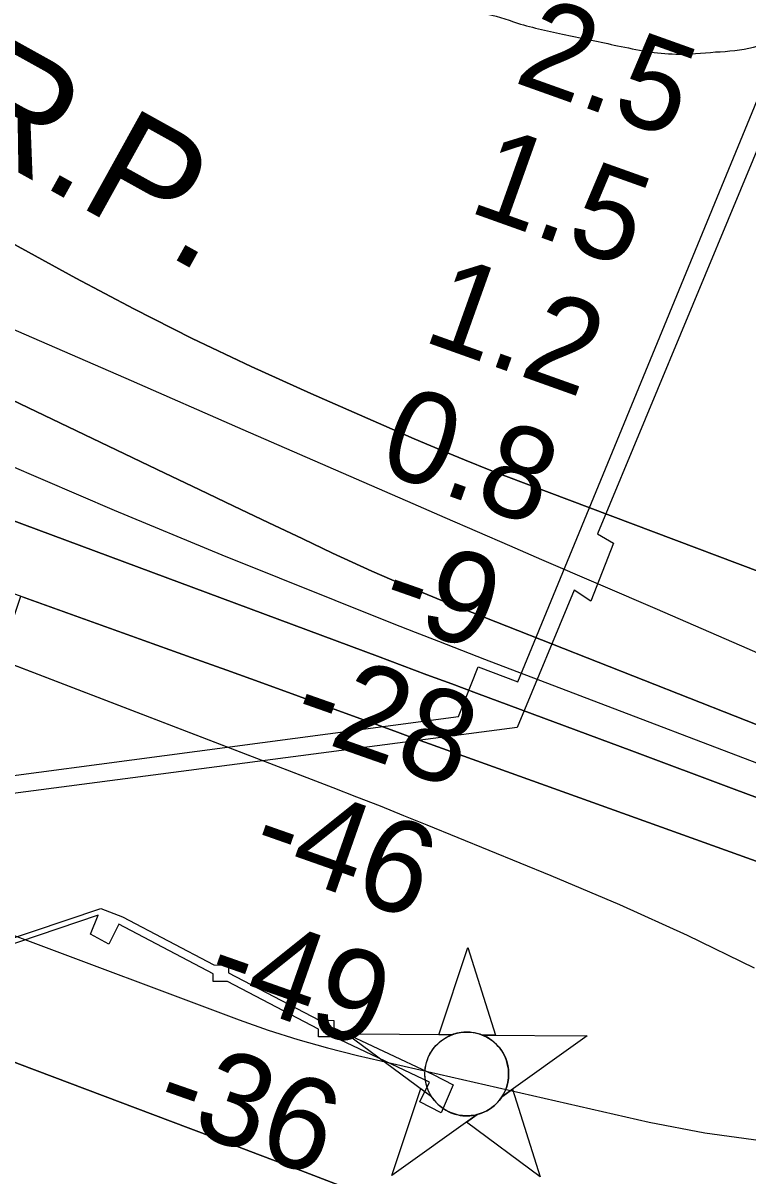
# Model space of a CAD drawing. Extents: x 3823584 to 3861785, y 301729 to 327625.
# Drawn here: x 3847454 to 3847983, y 321175 to 322015 of the extents above; entities that cross this region are included whole.
import ezdxf

# ---------------------------------------------------------------- set-up
doc = ezdxf.new("R2010")
doc.units = 0
for name, color, linetype in [('V-CHAN-DOCK', 7, 'Continuous'), ('V-CHAN-NAID', 7, 'Continuous'), ('V-RIVR-EDGE', 7, 'Continuous'), ('V-RIVR-RANG', 7, 'Continuous'), ('V-TOPO-DPTH', 7, 'Continuous'), ('V-TOPO-MINR', 7, 'Continuous'), ('V-TOPO-WATR', 7, 'Continuous'), ('V-TOPO-WATR-IDEN', 7, 'Continuous')]:
    doc.layers.add(name, color=color, linetype=linetype)

msp = doc.modelspace()

# ---------------------------------------------------------------- linework, layer by layer
at = {"layer": 'V-CHAN-DOCK'}
for points in [[(3847202.92, 321434.5), (3847771.55, 321509.88), (3847785.71, 321545.91), (3847814.77, 321535.01), (3848067.23, 322148.2)], [(3848081.44, 322144.71), (3847872.8, 321642.88)], [(3847872.8, 321642.88), (3847884.5, 321636.09), (3847868.05, 321593.85), (3847855.79, 321601.95)], [(3847855.79, 321601.95), (3847814.16, 321501.82), (3847236.49, 321426.35)], [(3847436, 321344.85), (3847510.56, 321369.98), (3847526.28, 321363.88), (3847592.89, 321328.71), (3847603.61, 321328.61), (3847603.56, 321323.09), (3847669.83, 321288.37), (3847680.61, 321288.28), (3847680.56, 321282.97), (3847753.09, 321248.78), (3847767.64, 321241.36), (3847758.75, 321220.93), (3847743.29, 321228.93), (3847750.39, 321243.31), (3847680.5, 321276.38), (3847680.5, 321276.28), (3847669.39, 321276.37), (3847669.44, 321281.83), (3847603.04, 321316.62), (3847592.4, 321316.72), (3847592.45, 321322.19), (3847523.6, 321358.53), (3847516.29, 321343.96), (3847502.95, 321351.08), (3847508.55, 321364.97), (3847435.96, 321340.51)]]:
    msp.add_lwpolyline(points, dxfattribs=at)
at = {"layer": 'V-CHAN-NAID'}
for points in [[(3847766.62, 321277.78), (3847757.03, 321277.85), (3847778.16, 321341.33), (3847798.38, 321277.55), (3847788.79, 321277.62), (3847787.22, 321278.2), (3847785.12, 321278.82), (3847783.08, 321279.27), (3847781.05, 321279.58), (3847779.88, 321279.69), (3847778.35, 321279.78), (3847776.62, 321279.77), (3847775.25, 321279.7), (3847773.35, 321279.5), (3847771.98, 321279.28), (3847770.2, 321278.9), (3847768.67, 321278.48), (3847767.64, 321278.15)], [(3847766.62, 321277.78), (3847690.13, 321278.32), (3847751.69, 321232.92), (3847750.58, 321234.83), (3847749.77, 321236.46), (3847748.95, 321238.43), (3847748.25, 321240.48), (3847747.88, 321241.8), (3847747.52, 321243.43), (3847747.28, 321244.88), (3847747.09, 321246.47), (3847746.98, 321248.21), (3847746.97, 321249.79), (3847747.08, 321251.86), (3847747.26, 321253.48), (3847747.65, 321255.69), (3847748.13, 321257.61), (3847748.74, 321259.5), (3847749.39, 321261.17), (3847750.12, 321262.76), (3847750.93, 321264.3), (3847751.99, 321266.04), (3847753.02, 321267.51), (3847754.02, 321268.77), (3847755.03, 321269.92), (3847756.33, 321271.26), (3847757.39, 321272.22), (3847759.1, 321273.62), (3847760.31, 321274.49), (3847762, 321275.56), (3847763.73, 321276.5), (3847765.18, 321277.19)], [(3847788.79, 321277.62), (3847865.29, 321277.08), (3847803.08, 321232.56), (3847804, 321234.05), (3847804.97, 321235.89), (3847805.69, 321237.48), (3847806.43, 321239.43), (3847806.97, 321241.22), (3847807.37, 321242.86), (3847807.73, 321244.87), (3847807.92, 321246.44), (3847808.04, 321248.65), (3847808.01, 321250.71), (3847807.82, 321252.93), (3847807.56, 321254.69), (3847807.07, 321256.92), (3847806.43, 321259.06), (3847805.68, 321261.04), (3847805.03, 321262.48), (3847804.02, 321264.4), (3847802.96, 321266.12), (3847801.75, 321267.82), (3847800.48, 321269.36), (3847799.21, 321270.73), (3847797.58, 321272.26), (3847795.84, 321273.67), (3847794.15, 321274.85), (3847792.27, 321275.98), (3847790.79, 321276.74)], [(3847785.05, 321219.65), (3847722.85, 321175.13), (3847743.98, 321238.61), (3847751.69, 321232.92), (3847752.33, 321231.96), (3847753.71, 321230.1), (3847754.92, 321228.68), (3847756.39, 321227.18), (3847757.78, 321225.93), (3847759.23, 321224.77), (3847760.64, 321223.79), (3847762.31, 321222.75), (3847764.03, 321221.84), (3847765.82, 321221.03), (3847767.27, 321220.47), (3847768.89, 321219.94), (3847771.12, 321219.38), (3847772.65, 321219.09), (3847774.68, 321218.84), (3847776.21, 321218.73), (3847778.07, 321218.71), (3847779.76, 321218.79), (3847781.47, 321218.96), (3847783.38, 321219.28)], [(3847803.08, 321232.56), (3847810.88, 321238.14), (3847831.1, 321174.36), (3847777.26, 321214.07), (3847785.05, 321219.65), (3847786.72, 321220.13), (3847788.33, 321220.69), (3847790.49, 321221.6), (3847792.22, 321222.49), (3847794.09, 321223.6), (3847795.83, 321224.81), (3847797.38, 321226.06), (3847798.67, 321227.23), (3847800.05, 321228.65), (3847801.26, 321230.05), (3847802.38, 321231.52)]]:
    msp.add_lwpolyline(points, close=True, dxfattribs=at)
msp.add_circle((3847777.5, 321249.25), 30.54, dxfattribs=at)
at = {"layer": 'V-RIVR-EDGE'}
msp.add_spline([(3847485.83, 322118.89), (3847496.83, 322121.7), (3847515.15, 322119.66), (3847532.27, 322112.05), (3847562.93, 322100.02), (3847601.15, 322084.38), (3847633.78, 322066.36), (3847660.45, 322051.95), (3847687.92, 322038.33), (3847710.61, 322029.11), (3847727.34, 322024.69), (3847746.47, 322024.24), (3847772.76, 322022.18), (3847789.5, 322022.14), (3847814.59, 322015.3), (3847849.64, 322006.85), (3847887.48, 321998.78), (3847930.11, 321992.7), (3847958.81, 321994.22), (3847986.72, 321997.74), (3848006.66, 322006.06), (3848050.16, 322027.87), (3848078.89, 322042.55), (3848100.02, 322045.68), (3848111.58, 322045.26), (3848118.74, 322043.25), (3848125.11, 322038.05), (3848139.04, 322032.04), (3848150.99, 322028.02), (3848157.75, 322023.62), (3848160.92, 322016.44), (3848161.29, 322003.29), (3848156.85, 321980.18), (3848146.79, 321941.15), (3848133.09, 321882.6), (3848120.21, 321831.62), (3848106.53, 321777.45), (3848089.65, 321719.71), (3848088.38, 321691.02), (3848082.68, 321639.62), (3848084.2, 321610.92), (3848092.5, 321585), (3848100.01, 321559.87), (3848108.74, 321544.7), (3848122.27, 321535.9), (3848129.84, 321533.89), (3848142.2, 321537.85), (3848150.2, 321548.19), (3848164.22, 321577.64), (3848176.22, 321594.35), (3848203.36, 321611.02), (3848216.54, 321620.56), (3848235.32, 321641.63), (3848244.92, 321656.75), (3848252.92, 321668.69), (3848262.92, 321682.22), (3848279.27, 321684.96), (3848288.83, 321686.93), (3848305.19, 321691.28), (3848321.93, 321692.43), (3848346.23, 321691.18), (3848371.33, 321685.93), (3848402.39, 321675.1), (3848451.77, 321661.02), (3848503.95, 321650.93), (3848552.15, 321638.06), (3848581.61, 321628.42), (3848609.88, 321617.19), (3848655.66, 321595.96), (3848686.72, 321583.92), (3848744.08, 321571.83), (3848779.92, 321563.37), (3848810.59, 321555.72), (3848821.34, 321550.51), (3848849.58, 321528.13), (3848851.95, 321518.16), (3848851.85, 321477.9), (3848854.17, 321451.99), (3848860.09, 321425.68), (3848874.37, 321400.53), (3848881.13, 321393.74), (3848884.72, 321393.73), (3848893.09, 321396.1), (3848902.28, 321405.65), (3848925.89, 321445.44), (3848940.33, 321480.08), (3848949.15, 321501.58), (3848955.14, 321505.55), (3848963.91, 321508.71), (3848975.47, 321509.08), (3848992.19, 321502.27), (3849005.33, 321497.85), (3849017.29, 321497.42), (3849023.65, 321493.82), (3849024.44, 321488.24), (3849019.64, 321481.87), (3849017.23, 321474.31), (3849016.81, 321463.95), (3849024.36, 321458.35), (3849035.91, 321453.54), (3849041.9, 321457.11), (3849044.7, 321463.08), (3849048.72, 321477.42), (3849052.72, 321480.99), (3849059.09, 321480.98), (3849069.85, 321478.16), (3849073.83, 321479.35), (3849077.43, 321482.93), (3849084.6, 321482.91), (3849092.57, 321483.29), (3849099.76, 321488.05), (3849106.16, 321496.41), (3849113.74, 321500.37), (3849122.5, 321498.36), (3849122.89, 321493.18), (3849126.86, 321489.58), (3849134.04, 321488.76), (3849139.23, 321493.93), (3849143.62, 321498.31), (3849152.39, 321498.68), (3849163.55, 321497.86), (3849169.9, 321488.68), (3849169.88, 321479.51), (3849177.44, 321472.32), (3849189.78, 321469.1), (3849207.32, 321469.05), (3849217.67, 321465.44), (3849228.81, 321458.24), (3849242.75, 321454.22), (3849253.11, 321454.2), (3849266.25, 321449.78), (3849284.95, 321437.78), (3849300.07, 321424.59), (3849310.39, 321411.01), (3849335.46, 321394.21), (3849341.02, 321385.83), (3849340.21, 321380.25), (3849335.79, 321366.71), (3849330.59, 321356.76), (3849327.78, 321348.8), (3849327.75, 321339.63), (3849334.52, 321335.63), (3849341.69, 321336.01), (3849353.24, 321329.61), (3849357.22, 321330.39), (3849361.63, 321341.54), (3849362.86, 321354.29), (3849358.52, 321370.24), (3849360.93, 321379), (3849365.72, 321382.98), (3849372.89, 321382.56), (3849380.06, 321378.16), (3849383.62, 321369.38), (3849384.39, 321355.83), (3849389.95, 321347.85), (3849390.32, 321339.08), (3849391.5, 321333.1), (3849396.29, 321333.09), (3849403.87, 321336.26), (3849413.45, 321342.61), (3849423.83, 321352.55), (3849431.41, 321356.11), (3849446.95, 321355.28), (3849454.11, 321347.29), (3849456.48, 321337.72), (3849456.04, 321321.78), (3849460.4, 321313.4), (3849464.79, 321313.39), (3849472.36, 321315.36), (3849476.77, 321326.11), (3849481.59, 321342.04), (3849482.02, 321354.79), (3849488.43, 321364.74), (3849497.61, 321373.49), (3849505.58, 321373.07), (3849506.76, 321367.09), (3849508.68, 321337.99), (3849517, 321318.04), (3849525.75, 321309.65), (3849556.41, 321296.02), (3849589.85, 321282.79), (3849615.32, 321267.18), (3849652.73, 321247.17), (3849680.6, 321236.34), (3849706.49, 321231.49), (3849749.1, 321218.23), (3849784.95, 321209.38), (3849883.31, 321178.84), (3849916.35, 321162.42), (3849957.36, 321147.97), (3850015.91, 321132.68), (3850039.8, 321122.26), (3850070.46, 321112.62), (3850077.61, 321103.44), (3850086.76, 321098.24), (3850097.92, 321095.42), (3850106.28, 321093.4), (3850115.45, 321094.98), (3850156.47, 321083.32), (3850187.13, 321072.88), (3850213.81, 321061.65), (3850219.77, 321056.46), (3850225.73, 321046.88), (3850233.29, 321043.27), (3850252.8, 321037.65), (3850275.11, 321034), (3850281.88, 321030.4), (3850281.86, 321023.23), (3850290.62, 321018.42), (3850304.97, 321020.38), (3850314.15, 321025.14), (3850315.76, 321032.71), (3850319.76, 321039.47), (3850326.94, 321042.25), (3850337.3, 321039.43), (3850343.26, 321032.64), (3850344.42, 321018.29), (3850345.6, 321013.11), (3850351.18, 321012.69), (3850354.78, 321016.67), (3850359.56, 321017.06), (3850367.53, 321015.84), (3850390.62, 321008.21), (3850421.29, 321000.56), (3850470.67, 320985.7), (3850512.49, 320973.64), (3850567.06, 320959.95), (3850598.52, 320951.5), (3850649.89, 320933.84), (3850703.25, 320917.77), (3850714.39, 320911.36), (3850717.57, 320907.77), (3850721.56, 320907.76), (3850726.74, 320908.54), (3850733.53, 320912.11), (3850744.68, 320912.09), (3850756.64, 320910.06), (3850793.66, 320896.02), (3850824.72, 320882.4), (3850855.39, 320875.15), (3850872.11, 320869.93), (3850881.28, 320870.7), (3850900.01, 320869.46), (3850910.36, 320864.25), (3850925.06, 320845.88), (3850938.99, 320840.27), (3850982.42, 320835.78), (3851024.66, 320832.09), (3851060.52, 320831.6), (3851072.09, 320833.96), (3851080.07, 320837.93), (3851082.48, 320844.7), (3851082.1, 320855.06), (3851084.5, 320859.44), (3851086.9, 320860.63), (3851091.68, 320860.61), (3851096.85, 320854.23), (3851104, 320848.23), (3851113.57, 320847.81), (3851129.11, 320847.37), (3851143.04, 320840.56), (3851145.82, 320836.17), (3851150.57, 320823.41), (3851152.53, 320810.25), (3851156.11, 320807.85), (3851167.67, 320809.41), (3851172.86, 320809.8), (3851175.63, 320803.82), (3851181.21, 320803.8), (3851190.39, 320807.37), (3851199.56, 320810.13), (3851208.73, 320810.11), (3851239.41, 320808.04), (3851258.14, 320808.39), (3851275.28, 320808.35), (3851294, 320804.32), (3851298.37, 320800.72), (3851303.52, 320786.76), (3851309.86, 320773.19), (3851315.82, 320765.21), (3851320.19, 320759.62), (3851338.02, 320718.92), (3851342.78, 320708.15), (3851345.17, 320706.15), (3851365.09, 320703.31), (3851381.42, 320701.28), (3851407.3, 320691.25), (3851422.43, 320686.83), (3851431.19, 320680.43), (3851451.49, 320671.62), (3851448.68, 320665.65), (3851438.3, 320656.5), (3851435.89, 320649.74), (3851442.25, 320641.35), (3851483.65, 320624.51), (3851505.94, 320611.3), (3851536.99, 320596.48), (3851589.94, 320575.63), (3851617.01, 320563.6), (3851652.47, 320556.74), (3851684.72, 320545.5), (3851713.38, 320533.08), (3851730.1, 320525.86), (3851748.42, 320521.43), (3851767.56, 320521.78), (3851777.93, 320527.74), (3851788.3, 320531.7), (3851800.66, 320531.66), (3851816.6, 320530.03), (3851824.95, 320523.24), (3851839.26, 320509.25), (3851853.58, 320498.46), (3851862.74, 320497.24), (3851879.88, 320498.39), (3851892.64, 320499.16), (3851900.61, 320499.14), (3851926.11, 320495.09), (3851955.57, 320485.45), (3851994.21, 320474.59), (3852022.49, 320468.55), (3852060.71, 320454.1), (3852092.95, 320438.88), (3852110.07, 320429.27), (3852146.71, 320418.82), (3852168.61, 320411.99), (3852194.1, 320405.95), (3852209.24, 320402.72), (3852234.34, 320400.27), (3852251.06, 320395.45), (3852274.16, 320389.01), (3852305.64, 320384.15), (3852335.12, 320379.3), (3852352.66, 320382.44), (3852370.2, 320384.39), (3852387.73, 320383.55), (3852419.2, 320376.7), (3852438.71, 320371.07), (3852464.6, 320364.63), (3852482.52, 320357.01), (3852503.22, 320349.79), (3852521.14, 320342.97), (3852536.27, 320334.96), (3852554.97, 320322.56), (3852575.27, 320312.55), (3852589.2, 320306.14), (3852597.56, 320300.54), (3852608.69, 320291.74), (3852639.75, 320282.1), (3852661.26, 320275.27), (3852690.73, 320266.83), (3852722.59, 320258.38), (3852744.51, 320256.73), (3852760.83, 320250.71), (3852781.94, 320244.29), (3852812.61, 320236.24), (3852838.09, 320227.81), (3852860, 320224.17), (3852879.11, 320216.95), (3852905.4, 320209.31), (3852940.83, 320193.68), (3852967.52, 320190.42), (3852993.02, 320185.18), (3853016.11, 320177.95), (3853043.99, 320169.51), (3853083.42, 320159.85), (3853124.04, 320149.39), (3853164.27, 320138.53), (3853204.1, 320128.46), (3853280.56, 320107.15), (3853294.51, 320105.92), (3853304.88, 320107.89), (3853317.64, 320110.65), (3853337.18, 320117.77), (3853356.73, 320124.9), (3853374.68, 320130.43), (3853389.03, 320132.79), (3853402.58, 320133.15), (3853412.94, 320132.33), (3853431.27, 320132.68), (3853444.83, 320137.03), (3853448.43, 320139.82), (3853449.24, 320145.39), (3853452.44, 320149.37), (3853457.23, 320152.15), (3853468.39, 320152.52), (3853468.78, 320150.92), (3853464.36, 320137.38), (3853464.36, 320136.59), (3853466.75, 320134.19), (3853472.72, 320130.19), (3853479.08, 320126.19), (3853491.42, 320120.98), (3853502.18, 320119.36), (3853506.16, 320116.16), (3853510.53, 320112.96), (3853514.9, 320107.77), (3853525.65, 320101.76), (3853538.79, 320097.75), (3853552.34, 320098.11), (3853584.2, 320088.87), (3853605.71, 320081.64), (3853618.44, 320072.44), (3853651.49, 320063.59)], degree=3, dxfattribs=at)
at = {"layer": 'V-TOPO-DPTH'}
for points in [[(3848047.29, 321429.14), (3847972.59, 321456.95), (3847897.88, 321484.74), (3847784.5, 321526.9), (3847766.48, 321533.6), (3847748.46, 321540.3), (3847730.43, 321547), (3847712.41, 321553.7), (3847123.94, 321772.44), (3847082.54, 321787.95), (3847041.21, 321803.61), (3846999.96, 321819.5), (3846958.76, 321835.54), (3846953.13, 321837.75), (3846914.88, 321853), (3846876.74, 321868.52), (3846838.77, 321884.45), (3846800.91, 321900.65), (3846347.21, 322097.65)], [(3846347.21, 322097.65), (3846800.91, 321900.65), (3846838.77, 321884.45), (3846876.74, 321868.52), (3846914.88, 321853), (3846953.13, 321837.75), (3846958.76, 321835.54), (3846999.96, 321819.5), (3847041.21, 321803.61), (3847082.54, 321787.95), (3847123.94, 321772.44), (3847712.41, 321553.7), (3847730.43, 321547), (3847748.46, 321540.3), (3847766.48, 321533.6), (3847784.5, 321526.9), (3847897.88, 321484.74), (3847972.59, 321456.95), (3848047.29, 321429.14)], [(3848420.36, 321249.26), (3847740.7, 321493.34), (3847736.77, 321494.76), (3847732.83, 321496.18), (3847728.9, 321497.6), (3847724.97, 321499.03), (3847680.75, 321515.17), (3847654.7, 321524.65), (3847628.64, 321534.1), (3847602.57, 321543.5), (3847576.48, 321552.88), (3846909.98, 321791.94), (3846882.89, 321801.54), (3846855.75, 321811.02), (3846828.54, 321820.3), (3846801.29, 321829.46), (3846281.15, 322002.07)], [(3847432.69, 321862), (3847492.43, 321829.26), (3847534.59, 321806.9), (3847577.12, 321785.3), (3847620.21, 321764.86), (3847663.69, 321745.18), (3847726.87, 321717.6), (3847739.06, 321712.34), (3847751.27, 321707.15), (3847763.53, 321702.05), (3847775.81, 321697.02), (3847794.99, 321689.26), (3847797.71, 321688.17), (3847800.43, 321687.1), (3847803.16, 321686.04), (3847805.89, 321685), (3848471.07, 321434.59)], [(3847714.48, 321444.36), (3847697.32, 321451.09), (3847680.14, 321457.75), (3847191.93, 321645.26), (3847133.9, 321667.39), (3847075.8, 321689.33), (3847017.59, 321711), (3846959.31, 321732.47), (3846860.46, 321768.63), (3846851.54, 321771.82), (3846842.58, 321774.93), (3846833.59, 321777.91), (3846824.56, 321780.81), (3846714.24, 321815.35), (3846688.38, 321822.51), (3846662.29, 321828.49), (3846635.86, 321832.71), (3846609.2, 321835.76)], [(3847310.54, 321805.41), (3847557.24, 321687.21), (3847582.36, 321675.19), (3847607.49, 321663.2), (3847632.64, 321651.24), (3847657.8, 321639.29), (3847679.58, 321628.97), (3847693.91, 321622.32), (3847708.3, 321615.82), (3847722.79, 321609.55), (3847737.34, 321603.42), (3847759.77, 321594.19), (3847763.17, 321592.8), (3847766.56, 321591.43), (3847769.97, 321590.06), (3847773.37, 321588.71), (3848306.39, 321378.9)], [(3848306.39, 321378.9), (3847773.37, 321588.71), (3847769.97, 321590.06), (3847766.56, 321591.43), (3847763.17, 321592.8), (3847759.77, 321594.19), (3847737.34, 321603.42), (3847722.79, 321609.55), (3847708.3, 321615.82), (3847693.91, 321622.32), (3847679.58, 321628.97), (3847657.8, 321639.29), (3847632.64, 321651.24), (3847607.49, 321663.2), (3847582.36, 321675.19), (3847557.24, 321687.21), (3847310.54, 321805.41)], [(3847688.12, 321166.74), (3847656.43, 321178.81), (3847624.73, 321190.87), (3847593.02, 321202.89), (3847561.31, 321214.9), (3847451.21, 321256.51), (3847364.56, 321289.62), (3847278.08, 321323.16), (3847191.85, 321357.33), (3847105.78, 321391.93), (3846787.76, 321521.15), (3846770.58, 321528.19), (3846753.44, 321535.3), (3846736.33, 321542.51), (3846719.26, 321549.8), (3846609.82, 321596.87)], [(3846609.82, 321596.87), (3846719.26, 321549.8), (3846736.33, 321542.51), (3846753.44, 321535.3), (3846770.58, 321528.19), (3846787.76, 321521.15), (3847105.78, 321391.93), (3847191.85, 321357.33), (3847278.08, 321323.16), (3847364.56, 321289.62), (3847451.21, 321256.51), (3847561.31, 321214.9), (3847593.02, 321202.89), (3847624.73, 321190.87), (3847656.43, 321178.81), (3847688.12, 321166.74)], [(3847714.48, 321444.36), (3847697.32, 321451.09), (3847680.14, 321457.75), (3847440.87, 321549.65), (3847436.68, 321551.26), (3847452.23, 321597.45), (3847455.38, 321596.32)], [(3847455.38, 321596.32), (3847576.48, 321552.88), (3847602.57, 321543.5), (3847628.64, 321534.1), (3847654.7, 321524.65), (3847680.75, 321515.17), (3847724.97, 321499.03), (3847728.9, 321497.6), (3847732.83, 321496.18), (3847736.77, 321494.76), (3847740.7, 321493.34), (3848420.36, 321249.26)], [(3847987.26, 321326.36), (3847938.52, 321350.17), (3847889.07, 321372.45), (3847839.14, 321393.72), (3847748.69, 321430.61), (3847731.6, 321437.52), (3847714.48, 321444.36)], [(3847987.26, 321326.36), (3847938.52, 321350.17), (3847889.07, 321372.45), (3847839.14, 321393.72), (3847748.69, 321430.61), (3847731.6, 321437.52), (3847714.48, 321444.36)], [(3847278.97, 321413.11), (3847611.43, 321288.74), (3847632.73, 321281.25), (3847654.21, 321274.34), (3847675.95, 321268.29), (3847697.86, 321262.82), (3847910.44, 321214.22), (3847951.09, 321206.45), (3847991.96, 321200.63)], [(3847278.97, 321413.11), (3847611.43, 321288.74), (3847632.73, 321281.25), (3847654.21, 321274.34), (3847675.95, 321268.29), (3847697.86, 321262.82), (3847910.44, 321214.22), (3847951.09, 321206.45), (3847991.96, 321200.63)]]:
    msp.add_lwpolyline(points, dxfattribs=at)
at = {"layer": 'V-TOPO-MINR'}
for points in [[(3848047.58, 321530.83), (3847982.11, 321559.44), (3847916.54, 321587.82), (3847832.36, 321624.02), (3847808.82, 321634.16), (3847785.3, 321644.33), (3847761.79, 321654.54), (3847738.3, 321664.78), (3847614.44, 321718.9), (3847529, 321756.16), (3847443.52, 321793.34), (3847358, 321830.4), (3847272.43, 321867.38), (3846953.74, 322004.84), (3846941.96, 322009.98), (3846930.21, 322015.18), (3846918.5, 322020.49), (3846906.82, 322025.86), (3846132.92, 322455.45), (3845413.49, 322779.97)], [(3848047.29, 321429.14), (3847972.59, 321456.95), (3847897.88, 321484.74), (3847784.5, 321526.9), (3847766.48, 321533.6), (3847748.46, 321540.3), (3847730.43, 321547), (3847712.41, 321553.7), (3847123.94, 321772.44), (3847082.54, 321787.95), (3847041.21, 321803.61), (3846999.96, 321819.5), (3846958.76, 321835.54), (3846953.13, 321837.75), (3846914.88, 321853), (3846876.74, 321868.52), (3846838.77, 321884.45), (3846800.91, 321900.65), (3846347.21, 322097.65)], [(3848420.36, 321249.26), (3847740.7, 321493.34), (3847736.77, 321494.76), (3847732.83, 321496.18), (3847728.9, 321497.6), (3847724.97, 321499.03), (3847680.75, 321515.17), (3847654.7, 321524.65), (3847628.64, 321534.1), (3847602.57, 321543.5), (3847576.48, 321552.88), (3846909.98, 321791.94), (3846882.89, 321801.54), (3846855.75, 321811.02), (3846828.54, 321820.3), (3846801.29, 321829.46), (3846281.15, 322002.07)], [(3847714.48, 321444.36), (3847697.32, 321451.09), (3847680.14, 321457.75), (3847191.93, 321645.26), (3847133.9, 321667.39), (3847075.8, 321689.33), (3847017.59, 321711), (3846959.31, 321732.47), (3846860.46, 321768.63), (3846851.54, 321771.82), (3846842.58, 321774.93), (3846833.59, 321777.91), (3846824.56, 321780.81), (3846714.24, 321815.35), (3846688.38, 321822.51), (3846662.29, 321828.49), (3846635.86, 321832.71), (3846609.2, 321835.76)], [(3848306.39, 321378.9), (3847773.37, 321588.71), (3847769.97, 321590.06), (3847766.56, 321591.43), (3847763.17, 321592.8), (3847759.77, 321594.19), (3847737.34, 321603.42), (3847722.79, 321609.55), (3847708.3, 321615.82), (3847693.91, 321622.32), (3847679.58, 321628.97), (3847657.8, 321639.29), (3847632.64, 321651.24), (3847607.49, 321663.2), (3847582.36, 321675.19), (3847557.24, 321687.21), (3847310.54, 321805.41)], [(3848063.74, 321447.33), (3847790.68, 321551.42), (3847773.83, 321557.89), (3847757, 321564.42), (3847740.21, 321571.03), (3847723.43, 321577.69), (3847599.04, 321627.45), (3847520.47, 321659.89), (3847442.41, 321693.49)], [(3847688.12, 321166.74), (3847656.43, 321178.81), (3847624.73, 321190.87), (3847593.02, 321202.89), (3847561.31, 321214.9), (3847451.21, 321256.51), (3847364.56, 321289.62), (3847278.08, 321323.16), (3847191.85, 321357.33), (3847105.78, 321391.93), (3846787.76, 321521.15), (3846770.58, 321528.19), (3846753.44, 321535.3), (3846736.33, 321542.51), (3846719.26, 321549.8), (3846609.82, 321596.87)], [(3847987.26, 321326.36), (3847938.52, 321350.17), (3847889.07, 321372.45), (3847839.14, 321393.72), (3847748.69, 321430.61), (3847731.6, 321437.52), (3847714.48, 321444.36)], [(3847278.97, 321413.11), (3847611.43, 321288.74), (3847632.73, 321281.25), (3847654.21, 321274.34), (3847675.95, 321268.29), (3847697.86, 321262.82), (3847910.44, 321214.22), (3847951.09, 321206.45), (3847991.96, 321200.63)]]:
    msp.add_lwpolyline(points, dxfattribs=at)
at = {"layer": 'V-TOPO-WATR'}
msp.add_lwpolyline([(3848471.07, 321434.59), (3847805.89, 321685), (3847803.16, 321686.04), (3847800.43, 321687.1), (3847797.71, 321688.17), (3847794.99, 321689.26), (3847775.81, 321697.02), (3847763.53, 321702.05), (3847751.27, 321707.15), (3847739.06, 321712.34), (3847726.87, 321717.6), (3847663.69, 321745.18), (3847620.21, 321764.86), (3847577.12, 321785.3), (3847534.59, 321806.9), (3847492.43, 321829.26), (3847432.69, 321862)], dxfattribs=at)

# ---------------------------------------------------------------- texts
at = {"layer": 'V-CHAN-NAID'}
msp.add_text('CHEVRON EMPIRE', height=100, rotation=71.25866, dxfattribs=at).set_placement((3847904.48, 320223.05))
at = {"layer": 'V-RIVR-RANG'}
for s, rotation, p in [('2.5', 340.35833, (3847810.75, 321972.56)), ('1.5', 340.35833, (3847777.37, 321878.29)), ('1.2', 340.35833, (3847744, 321784.02)), ('0.8', 340.35833, (3847710.62, 321689.76)), ('-9', 340.64478, (3847711.6, 321582.97)), ('-28', 340.64478, (3847647.12, 321499.63)), ('-46', 340.64478, (3847617.23, 321404.14)), ('-49', 340.64478, (3847584.1, 321309.79)), ('-36', 340.64478, (3847546.99, 321216.83))]:
    msp.add_text(s, height=67, rotation=rotation, dxfattribs=at).set_placement(p)
at = {"layer": 'V-TOPO-WATR-IDEN'}
msp.add_text('L.W.R.P.', height=83, rotation=330.97598, dxfattribs=at).set_placement((3847195.79, 322047.63))

doc.saveas('drawing.dxf')
